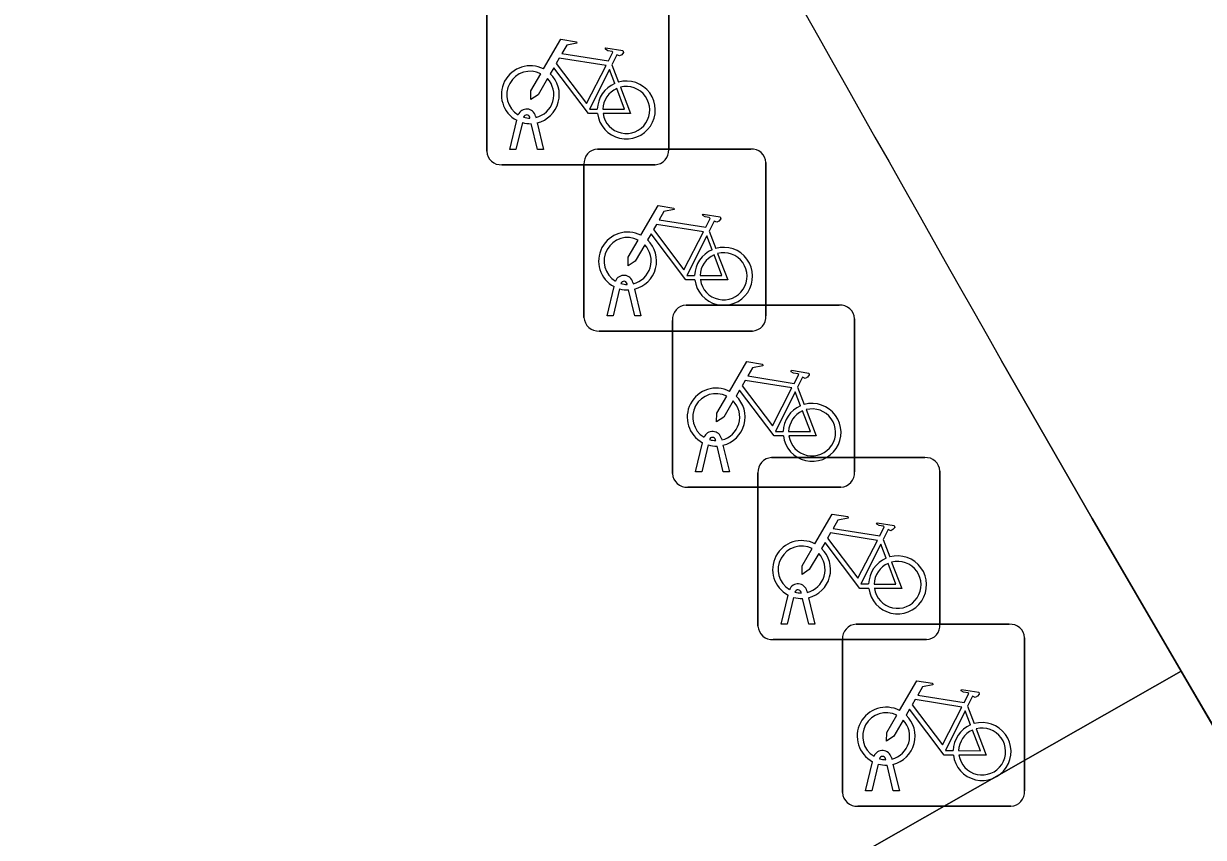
# Model space of a CAD drawing. Extents: x 161087 to 161926, y 382572 to 383873.
# Drawn here: x 161534.05 to 161540.53, y 383336.51 to 383340.98 of the extents above; entities that cross this region are included whole.
import ezdxf

# ---------------------------------------------------------------- set-up
doc = ezdxf.new("R2010")
doc.units = 0
for name, color, linetype in [('IMGEO_Fietsenrek', 7, 'Continuous'), ('IMGEO_Fietspad_gesloten', 7, 'Continuous'), ('IMGEO_Groenvoorziening', 7, 'Continuous'), ('IMGEO_Voetpad_open', 7, 'Continuous')]:
    doc.layers.add(name, color=color, linetype=linetype)

msp = doc.modelspace()

# ---------------------------------------------------------------- linework, layer by layer
at = {"layer": 'IMGEO_Fietsenrek'}
for p, q in [((161537.5935, 383341.1311), (161537.5935, 383340.2902)), ((161537.5935, 383340.2902), (161537.5935, 383341.1311)), ((161536.5945, 383340.2809), (161536.5945, 383341.1218)), ((161536.5945, 383341.1218), (161536.5945, 383340.2809)), ((161537.2812, 383340.7552), (161537.3175, 383340.66)), ((161536.7215, 383340.2903), (161536.7598, 383340.4503)), ((161536.7902, 383340.4381), (161536.7549, 383340.2903)), ((161536.8319, 383340.4619), (161536.8309, 383340.4662)), ((161536.873, 383340.2903), (161536.8391, 383340.432)), ((161536.8626, 383340.4734), (161536.8644, 383340.4655)), ((161536.8714, 383340.4363), (161536.9064, 383340.2903)), ((161536.7549, 383340.2903), (161536.7215, 383340.2903)), ((161536.9064, 383340.2903), (161536.873, 383340.2903)), ((161537.2029, 383340.2925), (161538.0438, 383340.2925)), ((161538.0438, 383340.2925), (161537.2029, 383340.2925)), ((161537.5191, 383340.2065), (161536.6782, 383340.2065)), ((161536.6782, 383340.2065), (161537.5191, 383340.2065)), ((161537.1285, 383339.3679), (161537.1285, 383340.2088)), ((161537.1285, 383340.2088), (161537.1285, 383339.3679)), ((161538.1275, 383340.2181), (161538.1275, 383339.3772)), ((161538.1275, 383339.3772), (161538.1275, 383340.2181)), ((161537.8152, 383339.8422), (161537.8515, 383339.747)), ((161537.2555, 383339.3773), (161537.2938, 383339.5373)), ((161537.3242, 383339.5251), (161537.2889, 383339.3773)), ((161537.3659, 383339.5489), (161537.3649, 383339.5532)), ((161537.407, 383339.3773), (161537.3731, 383339.519)), ((161537.3966, 383339.5604), (161537.3984, 383339.5525)), ((161537.4054, 383339.5233), (161537.4404, 383339.3773)), ((161537.6889, 383339.4355), (161538.5298, 383339.4355)), ((161538.5298, 383339.4355), (161537.6889, 383339.4355)), ((161537.2889, 383339.3773), (161537.2555, 383339.3773)), ((161537.4404, 383339.3773), (161537.407, 383339.3773)), ((161537.6145, 383338.5109), (161537.6145, 383339.3518)), ((161537.6145, 383339.3518), (161537.6145, 383338.5109)), ((161538.6135, 383339.3611), (161538.6135, 383338.5202)), ((161538.6135, 383338.5202), (161538.6135, 383339.3611)), ((161538.0531, 383339.2935), (161537.2122, 383339.2935)), ((161537.2122, 383339.2935), (161538.0531, 383339.2935)), ((161538.3012, 383338.9852), (161538.3375, 383338.89)), ((161537.7415, 383338.5203), (161537.7798, 383338.6803)), ((161537.8102, 383338.6681), (161537.7749, 383338.5203)), ((161537.8519, 383338.6919), (161537.8509, 383338.6962)), ((161537.8826, 383338.7034), (161537.8844, 383338.6955)), ((161537.8914, 383338.6663), (161537.9264, 383338.5203)), ((161537.893, 383338.5203), (161537.8591, 383338.662)), ((161538.1579, 383338.5985), (161538.9988, 383338.5985)), ((161538.9988, 383338.5985), (161538.1579, 383338.5985)), ((161537.7749, 383338.5203), (161537.7415, 383338.5203)), ((161537.9264, 383338.5203), (161537.893, 383338.5203)), ((161538.0835, 383337.6739), (161538.0835, 383338.5148)), ((161538.0835, 383338.5148), (161538.0835, 383337.6739)), ((161539.0825, 383338.5241), (161539.0825, 383337.6832)), ((161539.0825, 383337.6832), (161539.0825, 383338.5241)), ((161538.5391, 383338.4365), (161537.6982, 383338.4365)), ((161537.6982, 383338.4365), (161538.5391, 383338.4365)), ((161538.7702, 383338.1482), (161538.8065, 383338.053)), ((161538.2105, 383337.6833), (161538.2488, 383337.8433)), ((161538.2792, 383337.8311), (161538.2439, 383337.6833)), ((161538.3209, 383337.8549), (161538.3199, 383337.8592)), ((161538.362, 383337.6833), (161538.3281, 383337.825)), ((161538.3516, 383337.8664), (161538.3534, 383337.8585)), ((161538.3604, 383337.8293), (161538.3954, 383337.6833)), ((161538.2439, 383337.6833), (161538.2105, 383337.6833)), ((161538.3954, 383337.6833), (161538.362, 383337.6833)), ((161538.6219, 383337.6835), (161539.4628, 383337.6835)), ((161539.4628, 383337.6835), (161538.6219, 383337.6835)), ((161539.0081, 383337.5995), (161538.1672, 383337.5995)), ((161538.1672, 383337.5995), (161539.0081, 383337.5995)), ((161538.5475, 383336.7589), (161538.5475, 383337.5998)), ((161538.5475, 383337.5998), (161538.5475, 383336.7589)), ((161539.5465, 383337.6091), (161539.5465, 383336.7682)), ((161539.5465, 383336.7682), (161539.5465, 383337.6091)), ((161539.2342, 383337.2332), (161539.2705, 383337.138)), ((161538.6745, 383336.7683), (161538.7128, 383336.9283)), ((161538.7849, 383336.9399), (161538.7839, 383336.9442)), ((161538.8156, 383336.9514), (161538.8174, 383336.9435)), ((161538.7432, 383336.9161), (161538.7079, 383336.7683)), ((161538.826, 383336.7683), (161538.7921, 383336.91)), ((161538.8244, 383336.9143), (161538.8594, 383336.7683)), ((161538.7079, 383336.7683), (161538.6745, 383336.7683)), ((161538.8594, 383336.7683), (161538.826, 383336.7683)), ((161539.4721, 383336.6845), (161538.6312, 383336.6845)), ((161538.6312, 383336.6845), (161539.4721, 383336.6845))]:
    msp.add_line(p, q, dxfattribs=at)
for points in [[(161536.9071, 383340.7322), (161537.0018, 383340.8957), (161537.088, 383340.8819), (161537.0897, 383340.8732), (161537.0336, 383340.8623), (161537.0074, 383340.817), (161537.2626, 383340.7762)], [(161537.2626, 383340.7762), (161537.2876, 383340.825), (161537.2825, 383340.829), (161537.2593, 383340.8327), (161537.2466, 383340.8402), (161537.2456, 383340.8433), (161537.2478, 383340.8479), (161537.3426, 383340.8328), (161537.3449, 383340.8225), (161537.3355, 383340.8101), (161537.3231, 383340.8037), (161537.3086, 383340.8099), (161537.2812, 383340.7552)], [(161537.2028, 383340.4875), (161537.1531, 383340.4876), (161536.9624, 383340.7393), (161536.9434, 383340.7065)], [(161537.2497, 383340.751), (161536.9929, 383340.792), (161536.9762, 383340.7632), (161537.1432, 383340.5429), (161537.2497, 383340.751)], [(161536.9278, 383340.6797), (161536.8762, 383340.5905), (161536.8363, 383340.5645), (161536.8375, 383340.612), (161536.892, 383340.7062)], [(161537.2977, 383340.653), (161537.2684, 383340.7298), (161537.159, 383340.5117), (161537.2017, 383340.5116)], [(161537.2317, 383340.5115), (161537.3516, 383340.5113), (161537.3084, 383340.6249)], [(161537.3282, 383340.6318), (161537.3832, 383340.4872), (161537.2331, 383340.4875)], [(161537.4411, 383339.8192), (161537.5358, 383339.9827), (161537.622, 383339.9689), (161537.6237, 383339.9602), (161537.5676, 383339.9493), (161537.5414, 383339.904), (161537.7966, 383339.8632)], [(161537.7966, 383339.8632), (161537.8216, 383339.912), (161537.8165, 383339.916), (161537.7933, 383339.9197), (161537.7806, 383339.9272), (161537.7796, 383339.9303), (161537.7818, 383339.9349), (161537.8766, 383339.9198), (161537.8789, 383339.9095), (161537.8695, 383339.8971), (161537.8571, 383339.8907), (161537.8426, 383339.8969), (161537.8152, 383339.8422)], [(161537.7837, 383339.838), (161537.5269, 383339.879), (161537.5102, 383339.8502), (161537.6772, 383339.6299), (161537.7837, 383339.838)], [(161537.4618, 383339.7667), (161537.4102, 383339.6775), (161537.3703, 383339.6515), (161537.3715, 383339.699), (161537.426, 383339.7932)], [(161537.7368, 383339.5745), (161537.6871, 383339.5746), (161537.4964, 383339.8263), (161537.4774, 383339.7935)], [(161537.8317, 383339.74), (161537.8024, 383339.8168), (161537.693, 383339.5987), (161537.7357, 383339.5986)], [(161537.7657, 383339.5985), (161537.8856, 383339.5983), (161537.8424, 383339.7119)], [(161537.8622, 383339.7188), (161537.9172, 383339.5742), (161537.7671, 383339.5745)], [(161537.9271, 383338.9622), (161538.0218, 383339.1257), (161538.108, 383339.1119), (161538.1097, 383339.1032), (161538.0536, 383339.0923), (161538.0274, 383339.047), (161538.2826, 383339.0062)], [(161538.2826, 383339.0062), (161538.3076, 383339.055), (161538.3025, 383339.059), (161538.2793, 383339.0627), (161538.2666, 383339.0702), (161538.2656, 383339.0733), (161538.2678, 383339.0779), (161538.3626, 383339.0628), (161538.3649, 383339.0525), (161538.3555, 383339.0401), (161538.3431, 383339.0337), (161538.3286, 383339.0399), (161538.3012, 383338.9852)], [(161538.2697, 383338.981), (161538.0129, 383339.022), (161537.9962, 383338.9932), (161538.1632, 383338.7729), (161538.2697, 383338.981)], [(161537.9478, 383338.9097), (161537.8962, 383338.8205), (161537.8563, 383338.7945), (161537.8575, 383338.842), (161537.912, 383338.9362)], [(161538.2228, 383338.7175), (161538.1731, 383338.7176), (161537.9824, 383338.9693), (161537.9634, 383338.9365)], [(161538.3177, 383338.883), (161538.2884, 383338.9598), (161538.179, 383338.7417), (161538.2217, 383338.7416)], [(161538.3482, 383338.8618), (161538.4032, 383338.7172), (161538.2531, 383338.7175)], [(161538.2517, 383338.7415), (161538.3716, 383338.7413), (161538.3284, 383338.8549)], [(161538.3961, 383338.1252), (161538.4908, 383338.2887), (161538.577, 383338.2749), (161538.5787, 383338.2662), (161538.5226, 383338.2553), (161538.4964, 383338.21), (161538.7516, 383338.1692)], [(161538.7516, 383338.1692), (161538.7766, 383338.218), (161538.7715, 383338.222), (161538.7483, 383338.2257), (161538.7356, 383338.2332), (161538.7346, 383338.2363), (161538.7368, 383338.2409), (161538.8316, 383338.2258), (161538.8339, 383338.2155), (161538.8245, 383338.2031), (161538.8121, 383338.1967), (161538.7976, 383338.2029), (161538.7702, 383338.1482)], [(161538.7387, 383338.144), (161538.4819, 383338.185), (161538.4652, 383338.1562), (161538.6322, 383337.9359), (161538.7387, 383338.144)], [(161538.4168, 383338.0727), (161538.3652, 383337.9835), (161538.3253, 383337.9575), (161538.3265, 383338.005), (161538.381, 383338.0992)], [(161538.6918, 383337.8805), (161538.6421, 383337.8806), (161538.4514, 383338.1323), (161538.4324, 383338.0995)], [(161538.7867, 383338.046), (161538.7574, 383338.1228), (161538.648, 383337.9047), (161538.6907, 383337.9046)], [(161538.8172, 383338.0248), (161538.8722, 383337.8802), (161538.7221, 383337.8805)], [(161538.7207, 383337.9045), (161538.8406, 383337.9043), (161538.7974, 383338.0179)], [(161538.8601, 383337.2102), (161538.9548, 383337.3737), (161539.041, 383337.3599), (161539.0427, 383337.3512), (161538.9866, 383337.3403), (161538.9604, 383337.295), (161539.2156, 383337.2542)], [(161539.2156, 383337.2542), (161539.2406, 383337.303), (161539.2355, 383337.307), (161539.2123, 383337.3107), (161539.1996, 383337.3182), (161539.1986, 383337.3213), (161539.2008, 383337.3259), (161539.2956, 383337.3108), (161539.2979, 383337.3005), (161539.2885, 383337.2881), (161539.2761, 383337.2817), (161539.2616, 383337.2879), (161539.2342, 383337.2332)], [(161539.2027, 383337.229), (161538.9459, 383337.27), (161538.9292, 383337.2412), (161539.0962, 383337.0209), (161539.2027, 383337.229)], [(161538.8808, 383337.1577), (161538.8292, 383337.0685), (161538.7893, 383337.0425), (161538.7905, 383337.09), (161538.845, 383337.1842)], [(161539.1558, 383336.9655), (161539.1061, 383336.9656), (161538.9154, 383337.2173), (161538.8964, 383337.1845)], [(161539.2507, 383337.131), (161539.2214, 383337.2078), (161539.112, 383336.9897), (161539.1547, 383336.9896)], [(161539.1847, 383336.9895), (161539.3046, 383336.9893), (161539.2614, 383337.1029)], [(161539.2812, 383337.1098), (161539.3362, 383336.9652), (161539.1861, 383336.9655)]]:
    msp.add_lwpolyline(points, dxfattribs=at)
for centre, radius, start, end in [((161536.8341, 383340.5909), 0.159, 62.67661, 242.13685), ((161536.8341, 383340.5909), 0.129, 63.31916, 238.90302), ((161536.8341, 383340.5909), 0.129, 283.60429, 43.43025), ((161536.8341, 383340.5909), 0.159, 283.5766, 46.60424), ((161537.3607, 383340.5069), 0.159, 113.3408, 178.32165), ((161537.3607, 383340.5069), 0.159, 187.0065, 105.77075), ((161537.3607, 383340.5069), 0.129, 113.92302, 177.95563), ((161537.3607, 383340.5069), 0.129, 188.67146, 104.58832), ((161536.8139, 383340.4623), 0.0499, 12.8025, 158.69338), ((161536.8139, 383340.4623), 0.0174, 12.8025, 163.45023), ((161536.8341, 383340.5909), 0.159, 253.99666, 271.78671), ((161536.8341, 383340.5909), 0.129, 253.41502, 269.02044), ((161537.2062, 383340.2146), 0.0779, 92.4484, 184.28452), ((161537.2062, 383340.2146), 0.0779, 92.4484, 184.28452), ((161537.5158, 383340.2844), 0.0779, 272.4484, 4.28452), ((161537.5158, 383340.2844), 0.0779, 272.4484, 4.28452), ((161538.0496, 383340.2148), 0.0779, 2.4484, 94.28452), ((161538.0496, 383340.2148), 0.0779, 2.4484, 94.28452), ((161536.6724, 383340.2842), 0.0779, 182.4484, 274.28452), ((161536.6724, 383340.2842), 0.0779, 182.4484, 274.28452), ((161537.3681, 383339.6779), 0.159, 62.67661, 242.13685), ((161537.3681, 383339.6779), 0.129, 63.31916, 238.90302), ((161537.3681, 383339.6779), 0.129, 283.60429, 43.43025), ((161537.3681, 383339.6779), 0.159, 283.5766, 46.60424), ((161537.8947, 383339.5939), 0.159, 113.3408, 178.32165), ((161537.8947, 383339.5939), 0.159, 187.0065, 105.77075), ((161537.8947, 383339.5939), 0.129, 113.92302, 177.95563), ((161537.8947, 383339.5939), 0.129, 188.67146, 104.58832), ((161537.3479, 383339.5493), 0.0499, 12.8025, 158.69338), ((161537.3681, 383339.6779), 0.159, 253.99666, 271.78671), ((161537.3479, 383339.5493), 0.0174, 12.8025, 163.45023), ((161537.3681, 383339.6779), 0.129, 253.41502, 269.02044), ((161537.6922, 383339.3576), 0.0779, 92.4484, 184.28452), ((161537.6922, 383339.3576), 0.0779, 92.4484, 184.28452), ((161538.5356, 383339.3578), 0.0779, 2.4484, 94.28452), ((161538.5356, 383339.3578), 0.0779, 2.4484, 94.28452), ((161537.2064, 383339.3712), 0.0779, 182.4484, 274.28452), ((161537.2064, 383339.3712), 0.0779, 182.4484, 274.28452), ((161538.0498, 383339.3714), 0.0779, 272.4484, 4.28452), ((161538.0498, 383339.3714), 0.0779, 272.4484, 4.28452), ((161537.8541, 383338.8209), 0.159, 62.67661, 242.13685), ((161537.8541, 383338.8209), 0.129, 63.31916, 238.90302), ((161537.8541, 383338.8209), 0.159, 283.5766, 46.60424), ((161537.8541, 383338.8209), 0.129, 283.60429, 43.43025), ((161538.3807, 383338.7369), 0.159, 113.3408, 178.32165), ((161538.3807, 383338.7369), 0.159, 187.0065, 105.77075), ((161538.3807, 383338.7369), 0.129, 188.67146, 104.58832), ((161538.3807, 383338.7369), 0.129, 113.92302, 177.95563), ((161537.8339, 383338.6923), 0.0499, 12.8025, 158.69338), ((161537.8541, 383338.8209), 0.159, 253.99666, 271.78671), ((161537.8339, 383338.6923), 0.0174, 12.8025, 163.45023), ((161537.8541, 383338.8209), 0.129, 253.41502, 269.02044), ((161538.1612, 383338.5206), 0.0779, 92.4484, 184.28452), ((161538.1612, 383338.5206), 0.0779, 92.4484, 184.28452), ((161539.0046, 383338.5208), 0.0779, 2.4484, 94.28452), ((161539.0046, 383338.5208), 0.0779, 2.4484, 94.28452), ((161537.6924, 383338.5142), 0.0779, 182.4484, 274.28452), ((161537.6924, 383338.5142), 0.0779, 182.4484, 274.28452), ((161538.5358, 383338.5144), 0.0779, 272.4484, 4.28452), ((161538.5358, 383338.5144), 0.0779, 272.4484, 4.28452), ((161538.3231, 383337.9839), 0.159, 62.67661, 242.13685), ((161538.3231, 383337.9839), 0.129, 63.31916, 238.90302), ((161538.3231, 383337.9839), 0.159, 283.5766, 46.60424), ((161538.3231, 383337.9839), 0.129, 283.60429, 43.43025), ((161538.8497, 383337.8999), 0.159, 113.3408, 178.32165), ((161538.8497, 383337.8999), 0.159, 187.0065, 105.77075), ((161538.8497, 383337.8999), 0.129, 188.67146, 104.58832), ((161538.8497, 383337.8999), 0.129, 113.92302, 177.95563), ((161538.3029, 383337.8553), 0.0499, 12.8025, 158.69338), ((161538.3231, 383337.9839), 0.159, 253.99666, 271.78671), ((161538.3029, 383337.8553), 0.0174, 12.8025, 163.45023), ((161538.3231, 383337.9839), 0.129, 253.41502, 269.02044), ((161538.1614, 383337.6772), 0.0779, 182.4484, 274.28452), ((161538.1614, 383337.6772), 0.0779, 182.4484, 274.28452), ((161538.6252, 383337.6056), 0.0779, 92.4484, 184.28452), ((161538.6252, 383337.6056), 0.0779, 92.4484, 184.28452), ((161539.0048, 383337.6774), 0.0779, 272.4484, 4.28452), ((161539.0048, 383337.6774), 0.0779, 272.4484, 4.28452), ((161539.4686, 383337.6058), 0.0779, 2.4484, 94.28452), ((161539.4686, 383337.6058), 0.0779, 2.4484, 94.28452), ((161538.7871, 383337.0689), 0.159, 62.67661, 242.13685), ((161538.7871, 383337.0689), 0.129, 63.31916, 238.90302), ((161538.7871, 383337.0689), 0.159, 283.5766, 46.60424), ((161538.7871, 383337.0689), 0.129, 283.60429, 43.43025), ((161539.3137, 383336.9849), 0.159, 113.3408, 178.32165), ((161539.3137, 383336.9849), 0.159, 187.0065, 105.77075), ((161539.3137, 383336.9849), 0.129, 188.67146, 104.58832), ((161539.3137, 383336.9849), 0.129, 113.92302, 177.95563), ((161538.7669, 383336.9403), 0.0499, 12.8025, 158.69338), ((161538.7669, 383336.9403), 0.0174, 12.8025, 163.45023), ((161538.7871, 383337.0689), 0.129, 253.41502, 269.02044), ((161538.7871, 383337.0689), 0.159, 253.99666, 271.78671), ((161538.6254, 383336.7622), 0.0779, 182.4484, 274.28452), ((161538.6254, 383336.7622), 0.0779, 182.4484, 274.28452), ((161539.4688, 383336.7624), 0.0779, 272.4484, 4.28452), ((161539.4688, 383336.7624), 0.0779, 272.4484, 4.28452)]:
    msp.add_arc(centre, radius, start, end, dxfattribs=at)
at = {"layer": 'IMGEO_Fietspad_gesloten'}
msp.add_lwpolyline([(161539.42, 383339.13), (161539.918, 383338.265), (161540.407, 383337.426), (161546.877, 383326.324), (161550.96, 383319.057), (161560.869, 383301.424), (161561.405, 383300.469), (161594.682, 383242.226), (161595.115, 383241.448)], dxfattribs=at)
msp.add_arc((165923.8498, 385817.7166), 5036.5282, 209.2518376, 209.4801537, dxfattribs=at)
at = {"layer": 'IMGEO_Groenvoorziening'}
msp.add_lwpolyline([(161540.407, 383337.426), (161538.29, 383336.22), (161544.57, 383325.015), (161546.877, 383326.324)], close=True, dxfattribs=at)
at = {"layer": 'IMGEO_Voetpad_open'}
msp.add_lwpolyline([(161548.719, 383317.811), (161550.96, 383319.057), (161546.877, 383326.324), (161544.57, 383325.015), (161538.29, 383336.22), (161540.407, 383337.426), (161539.918, 383338.265), (161539.42, 383339.13)], dxfattribs=at)
msp.add_arc((165923.8498, 385817.7166), 5036.5282, 209.2518376, 209.4801537, dxfattribs=at)

doc.saveas('drawing.dxf')
